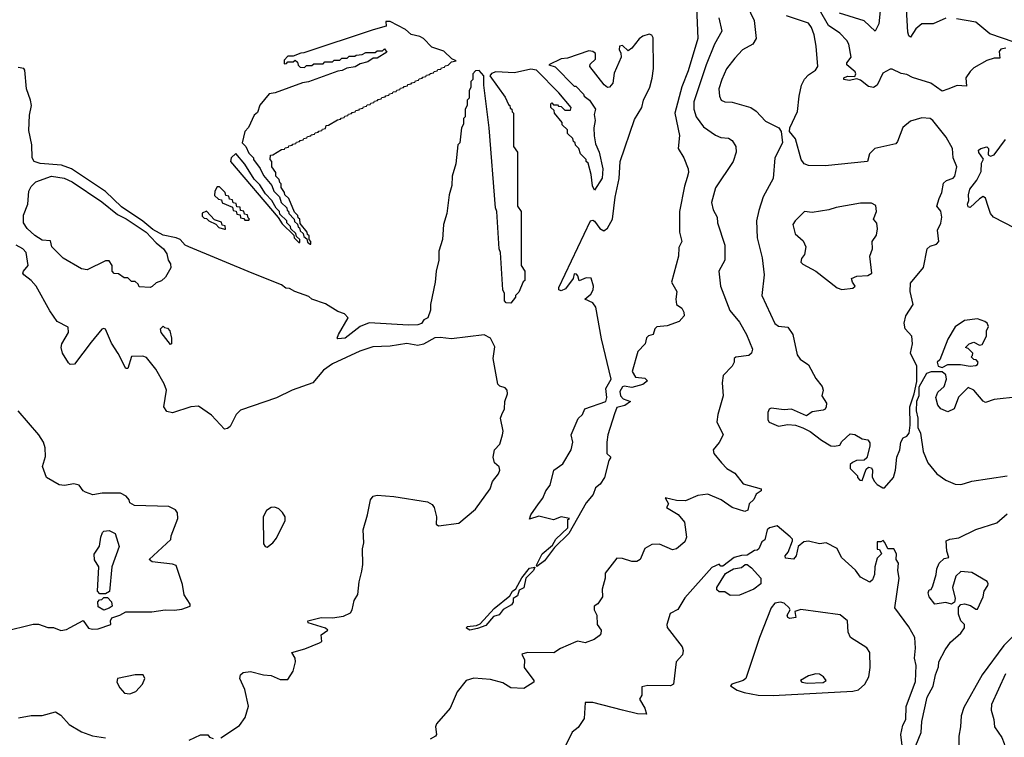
# Model space of a CAD drawing. Extents: x 1268547 to 1425625, y 515768 to 616754.
# Tile 311 of 507: x 1342503 to 1347799, y 565719 to 569577. Entities that reach past the tile are written whole.
import ezdxf

# ---------------------------------------------------------------- set-up
doc = ezdxf.new("R2010")
doc.units = 0

msp = doc.modelspace()

# ---------------------------------------------------------------- linework, layer by layer
at = {"layer": '0CON10XD'}
for points in [[(1346143, 569645), (1346150.2, 569475), (1346098, 569302), (1346065.3, 569215.3), (1346026.5, 569075), (1346052.1, 568955), (1346044.7, 568885), (1346075.6, 568835), (1346098, 568775), (1346100.5, 568755), (1346092.3, 568727.7), (1346078, 568682), (1346052.3, 568545), (1346051.4, 568435), (1346064, 568385), (1346047.8, 568352.2), (1346046, 568305), (1346008.2, 568165), (1346038.1, 568115), (1346032, 568075), (1346036.2, 568046.2), (1346065, 568026), (1346075.9, 568004.1), (1346077.5, 567985), (1346050, 567955), (1345985, 567931.2), (1345930, 567925), (1345920, 567915), (1345910, 567885), (1345885, 567876.7), (1345874.2, 567865.8), (1345866.7, 567835), (1345827, 567793), (1345796.7, 567685), (1345815.9, 567655.9), (1345865, 567650.5), (1345880.5, 567635), (1345855, 567615.9), (1345795, 567599.1), (1345755, 567607.5), (1345745, 567603.8), (1345731.2, 567578.8), (1345734.5, 567554.5), (1345749.3, 567539.3), (1345788.8, 567525), (1345757.9, 567502.1), (1345715, 567492.3), (1345701.5, 567458.5), (1345666.6, 567345), (1345660.7, 567305), (1345660.5, 567245), (1345682.9, 567225), (1345672.3, 567207.7), (1345647.7, 567115), (1345625, 567080.5), (1345599.5, 567060.5), (1345587.4, 567025), (1345550.1, 566979.9), (1345456.6, 566815), (1345379.7, 566740.3), (1345325, 566667.5), (1345285, 566637.5), (1345282.5, 566645), (1345313.9, 566706.1), (1345368, 566752), (1345387.2, 566785), (1345450.7, 566845), (1345450.5, 566889.5), (1345460, 566895), (1345415, 566904.2), (1345375, 566888.2), (1345295, 566908.5), (1345245, 566892.5), (1345252.5, 566915), (1345292.9, 566975), (1345316.9, 567005), (1345333.1, 567045), (1345355.6, 567075), (1345375.6, 567154.4), (1345425, 567189.2), (1345468.5, 567265), (1345479.1, 567305), (1345470, 567345), (1345507.1, 567432.9), (1345530.8, 567455), (1345542.5, 567485), (1345655.8, 567525), (1345662, 567545), (1345656.2, 567595), (1345683.8, 567645), (1345631.8, 567861.8), (1345602.3, 568032.3), (1345585, 568054.7), (1345542.5, 568075), (1345575, 568101.2), (1345588, 568125), (1345590, 568145), (1345577, 568187), (1345550.7, 568189.3), (1345513, 568173), (1345505, 568200), (1345498.3, 568208.3), (1345485, 568210), (1345480, 568185), (1345439.5, 568130.5), (1345415, 568120), (1345403.3, 568125), (1345402.3, 568137.7), (1345573.6, 568496.4), (1345585, 568500), (1345595, 568493.3), (1345623.8, 568455), (1345645, 568442.5), (1345665, 568456.7), (1345691.5, 568505), (1345706.7, 568623.3), (1345727.6, 568722.4), (1345732.7, 568815), (1345809.2, 569040.8), (1345849.1, 569105), (1345859.2, 569145), (1345892.9, 569215), (1345905, 569262), (1345911.5, 569315), (1345909.8, 569479.8), (1345903.8, 569493.8), (1345888.9, 569498.9), (1345855, 569488), (1345835, 569473.1), (1345795, 569424), (1345775, 569410), (1345745, 569438), (1345730, 569435), (1345727, 569417), (1345736.4, 569396.4), (1345737.5, 569375), (1345701.2, 569288.8), (1345694, 569235), (1345675, 569213.3), (1345665, 569212.5), (1345647, 569227), (1345570, 569325), (1345571.7, 569338.3), (1345600, 569365), (1345600, 569395), (1345585, 569406.7), (1345565, 569410), (1345449.7, 569370.3), (1345415, 569366.2), (1345350, 569335), (1345383, 569323), (1345485, 569220), (1345495, 569220), (1345536.4, 569176.4), (1345540, 569165), (1345567.5, 569145), (1345600, 569095), (1345592.5, 569067.5), (1345598, 569035), (1345591.2, 568995), (1345592.7, 568952.7), (1345599.4, 568909.4), (1345620, 568865), (1345640, 568775), (1345635.8, 568724.2), (1345595, 568660), (1345583.6, 568683.6), (1345577.5, 568745), (1345560, 568805), (1345550, 568815), (1345550, 568825), (1345520, 568855), (1345510, 568885), (1345491.7, 568901.7), (1345490, 568915), (1345481.7, 568921.7), (1345478.3, 568938.3), (1345450, 568965), (1345450, 568985), (1345421.7, 569011.7), (1345420, 569025), (1345380, 569075), (1345378.3, 569088.3), (1345360, 569105), (1345360, 569125), (1345365, 569130), (1345375, 569120), (1345395, 569120), (1345401.7, 569111.7), (1345415, 569110), (1345435, 569090), (1345465, 569090), (1345470, 569105), (1345403, 569183), (1345282.5, 569305), (1345251.7, 569311.7), (1345165, 569292), (1345065, 569296.2), (1345041.7, 569288.3), (1345032.5, 569275), (1345115, 569160), (1345131.7, 569121.7), (1345140, 569115), (1345141.7, 569101.7), (1345150, 569095), (1345151.7, 569081.7), (1345160, 569075), (1345160, 568895), (1345180, 568865), (1345180, 568575), (1345200, 568545), (1345200, 568255), (1345220, 568225), (1345220, 568175), (1345211.7, 568168.3), (1345187, 568113), (1345170, 568095), (1345170, 568085), (1345145, 568053.3), (1345120, 568055), (1345110, 568065), (1345110, 568105), (1345102.5, 568125), (1345090, 568325), (1345082.5, 568345), (1345070, 568545), (1345062.5, 568565), (1345027.5, 568995), (1345000, 569225), (1345000, 569275), (1344975, 569303.3), (1344955, 569302.5), (1344940, 569285), (1344940, 569255), (1344930, 569245), (1344930, 569215), (1344920, 569195), (1344920, 569155), (1344910, 569145), (1344910, 569115), (1344900, 569095), (1344900, 569055), (1344890, 569045), (1344890, 569015), (1344880, 568995), (1344870, 568915), (1344860, 568905), (1344848.3, 568801.7)], [(1346414.4, 569655), (1346452.7, 569572.7), (1346463.6, 569475), (1346445.7, 569445), (1346391.1, 569415), (1346349.2, 569370.8), (1346305, 569312.9), (1346280, 569255), (1346264, 569205), (1346266.7, 569165), (1346276, 569145), (1346295, 569135.7), (1346335, 569133.3), (1346435, 569104.3), (1346465, 569084.3), (1346515, 569032), (1346585.8, 568995.8), (1346598.8, 568975), (1346606.2, 568915), (1346564.3, 568835), (1346556.1, 568723.9), (1346501.8, 568625), (1346478, 568552), (1346466.4, 568495), (1346469.6, 568405), (1346495.8, 568295.8), (1346507.3, 568205), (1346495, 568093.3), (1346565, 567944.3), (1346585, 567929.4), (1346635, 567924), (1346661.9, 567885), (1346685.6, 567775.6), (1346701.3, 567751.3), (1346745, 567722), (1346785, 567647.5), (1346820, 567605), (1346824, 567585), (1346818, 567555), (1346842.5, 567515), (1346840, 567495), (1346835, 567482.5), (1346825, 567477.5), (1346765, 567469.2), (1346735, 567446.7), (1346655, 567483.8), (1346615, 567480), (1346545, 567488.8), (1346535, 567482.5), (1346526.7, 567465), (1346526.7, 567425), (1346535, 567413.8), (1346585, 567392.5), (1346635, 567400), (1346675, 567396.7), (1346715, 567383.3), (1346755, 567363.8), (1346815, 567316.2), (1346865, 567286.7), (1346885, 567283.8), (1346915, 567290), (1346925, 567310), (1346969.3, 567350.7), (1346995, 567347.1), (1347035, 567323.8), (1347065, 567318.8), (1347075, 567302.5), (1347076.2, 567285), (1347058.7, 567221.3), (1347045, 567208.8), (1347003.6, 567206.4), (1346983, 567197), (1346970, 567185), (1346970, 567165), (1347010, 567125), (1347010, 567115), (1347021.7, 567101.7), (1347035, 567100), (1347055, 567160), (1347068.3, 567171.7), (1347085, 567167.5), (1347090, 567155), (1347088.3, 567118.3), (1347100, 567095), (1347115, 567077.5), (1347145, 567060), (1347155, 567060)], [(1347155, 567060), (1347203.3, 567115), (1347214.3, 567155.7), (1347221.2, 567225), (1347236.7, 567265), (1347241.9, 567305), (1347255, 567328.8), (1347275, 567338.8), (1347286.5, 567355), (1347293.2, 567396.8), (1347290, 567495), (1347314.3, 567565), (1347328.1, 567631.9), (1347327.5, 567715), (1347294.5, 567785), (1347305.5, 567834.5), (1347302.3, 567875), (1347265, 567915.8), (1347260, 567945), (1347270, 567985), (1347308.1, 568045), (1347292.5, 568115), (1347295, 568160), (1347364.4, 568245), (1347383.1, 568345), (1347400.4, 568359.6), (1347435, 568370.6), (1347446.9, 568385), (1347440, 568445), (1347457.3, 568482.7), (1347462.5, 568515), (1347457.1, 568547.1), (1347436.7, 568575), (1347448, 568615), (1347462.1, 568647.9), (1347472.6, 568697.4), (1347487.1, 568712.9), (1347522.9, 568725), (1347533.1, 568735), (1347543.9, 568785), (1347524, 568835), (1347520, 568885), (1347486.7, 568945), (1347415, 569035.6), (1347400, 569045), (1347355, 569050), (1347295, 569032), (1347253.4, 568996.6), (1347225, 568922), (1347215, 568910), (1347102, 568885), (1347074, 568855), (1347063.8, 568815), (1346835, 568791.1), (1346745, 568792.5), (1346722.5, 568802.5), (1346705.8, 568825), (1346675, 568936), (1346643.3, 568975), (1346646.2, 568995), (1346687.1, 569082.9), (1346696.4, 569166.4), (1346708.9, 569225), (1346723.5, 569256.5), (1346745, 569281.2), (1346783.2, 569305), (1346795.4, 569325), (1346787.6, 569435), (1346776.3, 569496.3), (1346761.4, 569535), (1346745, 569558.2), (1346627.7, 569597.7)], [(1347806.3, 569423.7), (1347780.7, 569419.3), (1347771.2, 569405), (1347775, 569370), (1347745, 569370), (1347705, 569357.5), (1347635, 569317.5), (1347615, 569297.5), (1347591.2, 569265), (1347595, 569220), (1347545, 569222.5), (1347495, 569203.3), (1347465, 569192.5), (1347403.3, 569235), (1347305.9, 569265.9), (1347275, 569282), (1347245, 569287.5), (1347195, 569311.2), (1347185, 569311.2), (1347145, 569289.2), (1347114.2, 569225.8), (1347095, 569213.2), (1347068.5, 569218.5), (1347025, 569251.5), (1347005, 569258.6), (1346965, 569249.2), (1346936.2, 569255), (1346936, 569265), (1346955, 569273.5), (1346995, 569271.2), (1347001.1, 569285), (1346996.3, 569296.3), (1346951.1, 569335), (1346951.9, 569345), (1346975.6, 569375), (1346962.1, 569445), (1346952.7, 569465), (1346914.3, 569504.3), (1346854, 569545), (1346805, 569629.4)], [(1347131.6, 569625), (1347123.6, 569555), (1347105, 569515.7), (1347045, 569570.3), (1346912, 569612)], [(1347485, 569584.8), (1347416, 569554), (1347355, 569554.6), (1347322.3, 569527.7), (1347295, 569483.6), (1347285, 569490.6), (1347279.8, 569509.8), (1347272.9, 569635)], [(1344070, 568370), (1344070, 568385), (1344060, 568395), (1344060, 568415), (1344051.7, 568421.7), (1344050, 568435), (1344011.7, 568481.7), (1344010, 568505), (1344001.7, 568511.7), (1344000, 568525), (1343981.7, 568541.7), (1343950, 568615), (1343930, 568635), (1343928.3, 568648.3), (1343910, 568675), (1343910, 568695), (1343901.7, 568701.7), (1343898.3, 568718.3), (1343880, 568735), (1343880, 568755), (1343860, 568785), (1343860, 568815), (1343850, 568825), (1343851.7, 568848.3), (1343865, 568850), (1343911.7, 568878.3), (1343928.3, 568881.7), (1343931.7, 568888.3), (1343948.3, 568891.7), (1343951.7, 568898.3), (1343968.3, 568901.7), (1343971.7, 568908.3), (1343988.3, 568911.7), (1343991.7, 568918.3), (1344008.3, 568921.7), (1344011.7, 568928.3), (1344028.3, 568931.7), (1344031.7, 568938.3), (1344048.3, 568941.7), (1344051.7, 568948.3), (1344068.3, 568951.7), (1344071.7, 568958.3), (1344088.3, 568961.7), (1344091.7, 568968.3), (1344108.3, 568971.7), (1344111.7, 568978.3), (1344128.3, 568981.7), (1344131.7, 568988.3), (1344148.3, 568991.7), (1344151.7, 569008.3), (1344165, 569010), (1344211.7, 569038.3), (1344228.3, 569041.7), (1344231.7, 569048.3), (1344248.3, 569051.7), (1344251.7, 569058.3), (1344268.3, 569061.7), (1344271.7, 569068.3), (1344288.3, 569071.7), (1344291.7, 569078.3), (1344308.3, 569081.7), (1344311.7, 569088.3), (1344328.3, 569091.7), (1344331.7, 569098.3), (1344348.3, 569101.7), (1344351.7, 569108.3), (1344368.3, 569111.7), (1344371.7, 569118.3), (1344388.3, 569121.7), (1344391.7, 569128.3), (1344408.3, 569131.7), (1344411.7, 569138.3), (1344428.3, 569141.7), (1344431.7, 569148.3), (1344448.3, 569151.7), (1344451.7, 569158.3), (1344468.3, 569161.7), (1344471.7, 569168.3), (1344488.3, 569171.7), (1344491.7, 569178.3), (1344508.3, 569181.7), (1344511.7, 569188.3), (1344528.3, 569191.7), (1344531.7, 569198.3), (1344548.3, 569201.7), (1344551.7, 569208.3), (1344568.3, 569211.7), (1344571.7, 569218.3), (1344588.3, 569221.7), (1344591.7, 569228.3), (1344608.3, 569231.7), (1344611.7, 569238.3), (1344628.3, 569241.7), (1344631.7, 569248.3), (1344648.3, 569251.7), (1344651.7, 569258.3), (1344668.3, 569261.7), (1344671.7, 569268.3), (1344688.3, 569271.7), (1344691.7, 569278.3), (1344708.3, 569281.7), (1344711.7, 569288.3), (1344728.3, 569291.7), (1344731.7, 569298.3), (1344748.3, 569301.7), (1344751.7, 569308.3), (1344768.3, 569311.7), (1344771.7, 569318.3), (1344788.3, 569321.7), (1344791.7, 569328.3), (1344808.3, 569331.7), (1344825, 569350), (1344850, 569355), (1344826.7, 569366.7), (1344785, 569407.9), (1344719.3, 569429.3), (1344675.8, 569475), (1344655, 569486.4), (1344607.9, 569497.9), (1344577.5, 569525), (1344495, 569566.9), (1344473, 569567), (1344475, 569542.5), (1344405, 569522.5), (1344031.7, 569398.3), (1344015, 569397.5), (1343975, 569380), (1343945, 569380), (1343925, 569360), (1343925, 569340), (1343938.3, 569341.7), (1343945, 569350), (1343975, 569350), (1343985, 569360), (1343998.3, 569348.3), (1344001.7, 569331.7), (1344011.7, 569321.7), (1344035, 569320), (1344045, 569330), (1344075, 569330), (1344085, 569340), (1344135, 569340), (1344145, 569350), (1344185, 569350), (1344195, 569360), (1344225, 569360), (1344235, 569370), (1344265, 569370), (1344275, 569380), (1344305, 569380), (1344313, 569387), (1344345, 569390), (1344365, 569400), (1344415, 569400), (1344425, 569410), (1344455, 569410), (1344465, 569420), (1344478.3, 569401.7), (1344425, 569370), (1344405, 569370), (1344375, 569350), (1344335, 569340), (1344307, 569323), (1344263, 569317), (1344237, 569303), (1344215, 569300), (1344057, 569243), (1344025, 569237.5), (1343877, 569183), (1343845, 569177.5), (1343795, 569116.7), (1343781.7, 569078.3), (1343765, 569063.3), (1343733, 568997), (1343715, 568976.2), (1343700, 568915), (1343720, 568895), (1343735, 568860), (1343760, 568835), (1343760, 568825), (1343797, 568777), (1343815, 568740), (1343860, 568685), (1343870, 568655), (1343900, 568625), (1343910, 568595), (1343940, 568565), (1343941.7, 568551.7), (1343948.3, 568548.3), (1343950, 568535), (1343980, 568505), (1343981.7, 568491.7), (1343998.3, 568478.3), (1344001.7, 568461.7), (1344008.3, 568458.3), (1344011.7, 568441.7), (1344028.3, 568428.3), (1344031.7, 568411.7), (1344048.3, 568398.3), (1344051.7, 568381.7), (1344065, 568370), (1344070, 568370)], [(1346263.9, 569586.1), (1346278.8, 569515), (1346239.4, 569445), (1346195.3, 569335), (1346128.8, 569135), (1346128.7, 569095), (1346141.8, 569055), (1346180.9, 569000.9), (1346245, 568956.7), (1346275, 568944.4), (1346315, 568939.2), (1346335, 568928), (1346354.5, 568894.5), (1346357.3, 568865), (1346341.2, 568815), (1346245, 568672.5), (1346224.3, 568595), (1346233.3, 568555), (1346254.4, 568515), (1346255.7, 568485), (1346296.4, 568365), (1346295.6, 568285), (1346263.5, 568225), (1346272.7, 568145), (1346323.2, 568013.2), (1346375, 567950.8), (1346412.9, 567885), (1346444, 567806), (1346438.8, 567785), (1346425, 567771.2), (1346355, 567763.3), (1346346.7, 567755), (1346346, 567735), (1346335.5, 567714.5), (1346285.9, 567664.1), (1346280.8, 567625), (1346287.5, 567555), (1346257.7, 567455), (1346252.5, 567415), (1346287.1, 567345), (1346265, 567303.8), (1346232.5, 567265), (1346236.2, 567245), (1346278.1, 567195), (1346305.7, 567165), (1346348.7, 567138.7), (1346395, 567082.2), (1346490.8, 567055), (1346490.8, 567045), (1346463.8, 567026.2), (1346451.7, 566998.3), (1346426, 566975), (1346419.1, 566940.9), (1346403.8, 566933.8), (1346335.4, 566955.4), (1346276.2, 566995), (1346205, 567026.2), (1346151.1, 567018.9), (1346085, 566991.2), (1346035, 566992), (1345975, 567006.2), (1345992.5, 566975), (1345982.5, 566955), (1346045, 566916), (1346078.1, 566875), (1346090, 566795), (1346080.3, 566769.7), (1346035, 566733.1), (1346015, 566726.4), (1345945, 566757.3), (1345903.3, 566755), (1345865, 566734), (1345840, 566675), (1345822.5, 566665), (1345795.6, 566664.4), (1345745, 566680.6), (1345715, 566682), (1345651.7, 566601.7), (1345652.5, 566575), (1345636.7, 566515), (1345637.5, 566475), (1345613, 566437), (1345592.5, 566425), (1345593.3, 566405), (1345606.7, 566375), (1345610, 566325), (1345631.2, 566295), (1345629.2, 566275), (1345620, 566265), (1345592.5, 566245), (1345545, 566226.5), (1345505, 566235.4), (1345495, 566232.5), (1345412.8, 566197.2), (1345376.7, 566173.3), (1345234.7, 566175.3), (1345204.2, 566165.8), (1345218.8, 566135), (1345216.2, 566095), (1345268, 566025), (1345268.8, 566015), (1345215, 565981.5), (1345145, 565985.4), (1345101.1, 566011.1), (1345035, 566029.3), (1344945, 566036.7), (1344905, 566025.4), (1344856.8, 565963.2), (1344819.3, 565875), (1344745, 565790.8), (1344740.2, 565775), (1344745.5, 565735), (1344738.9, 565725)], [(1347915.1, 569435.1), (1347720.9, 569500.9), (1347645, 569563.1), (1347541.1, 569581.1)], [(1344848.3, 568801.7), (1344830, 568735), (1344827.5, 568685), (1344812.5, 568635), (1344800, 568535), (1344782.5, 568475), (1344777.5, 568395), (1344758.3, 568331.7), (1344757.5, 568285), (1344742.5, 568225), (1344737.5, 568165), (1344712.5, 568045), (1344712.5, 568015), (1344697.5, 567975), (1344676.2, 567963.8), (1344665, 567944.2), (1344645, 567937.1), (1344595, 567934), (1344382, 567948), (1344335, 567927.5), (1344253.3, 567865), (1344215, 567862), (1344211.2, 567865), (1344218, 567885), (1344270, 567975), (1344250, 567995), (1344215, 568007.5), (1344148.8, 568048.8), (1344075, 568074), (1344058, 568088), (1343982.5, 568115), (1343955, 568132), (1343935, 568134.4), (1343910.8, 568150.8), (1343754.5, 568214.5), (1343413.8, 568355), (1343393.8, 568365), (1343366, 568395), (1343344.3, 568405), (1343275, 568418.9), (1343219.2, 568449.2), (1343165, 568494.6), (1343051.5, 568571.5), (1342965, 568653.6), (1342781.8, 568775), (1342728.8, 568795), (1342613.4, 568803.4), (1342581.2, 568815), (1342570, 568835), (1342569.2, 568905), (1342552, 568982), (1342556.2, 569063.8), (1342567.6, 569115), (1342560.9, 569145), (1342540, 569205), (1342531.4, 569305), (1342525, 569314), (1342495, 569320)], [(1347855, 568456), (1347740, 568515), (1347723.8, 568535), (1347712.7, 568572.7), (1347697.7, 568617.7), (1347685.8, 568625.8), (1347665, 568614.3), (1347615, 568566.7), (1347605, 568570), (1347600, 568585), (1347608, 568605), (1347605.7, 568635), (1347614.3, 568665.7), (1347651.2, 568715), (1347675, 568760), (1347676.7, 568805), (1347686.7, 568826.7), (1347662.3, 568862.3), (1347660, 568875), (1347672.5, 568885), (1347705, 568893.3), (1347713.3, 568885), (1347711.2, 568851.2), (1347723.8, 568843.8), (1347745, 568850), (1347805, 568933.3)], [(1344010, 568380), (1344010, 568395), (1343991.7, 568411.7), (1343988.3, 568428.3), (1343961.7, 568451.7), (1343960, 568465), (1343940, 568485), (1343940, 568495), (1343901.7, 568531.7), (1343900, 568545), (1343883, 568563), (1343860, 568605), (1343825, 568640), (1343795, 568690), (1343765, 568720), (1343715, 568800), (1343665, 568857.5), (1343641.4, 568835), (1343637.5, 568815), (1343893, 568513), (1343915, 568480), (1343978.3, 568418.3), (1343980, 568405), (1344005, 568380), (1344010, 568380)], [(1343205, 568137.5), (1343145, 568140), (1343140, 568155), (1343125, 568170), (1343105, 568170), (1343085, 568190), (1343065, 568190), (1343035, 568210), (1343011.7, 568211.7), (1343000, 568225), (1343000, 568255), (1342985, 568280), (1342965, 568280), (1342867, 568233), (1342835, 568236.7), (1342736.5, 568295), (1342676.7, 568355), (1342668.3, 568388.3), (1342625, 568392.5), (1342585, 568416), (1342542.9, 568455), (1342524.3, 568485.7), (1342524.1, 568525.9), (1342547.5, 568585), (1342552.5, 568655), (1342565, 568680), (1342590, 568705), (1342675, 568736.2), (1342742.5, 568725), (1342785, 568705.5), (1342945, 568597.3), (1343029.1, 568529.1), (1343076.2, 568506.2), (1343184.4, 568435), (1343237.1, 568377.1), (1343276.7, 568345), (1343295, 568317.5), (1343301.9, 568285), (1343314.6, 568264.6), (1343316.9, 568243.1), (1343287.4, 568192.6), (1343266.7, 568173.3), (1343237.1, 568162.9), (1343215, 568142.5), (1343205, 568137.5)], [(1343735, 568500), (1343740, 568505), (1343731.7, 568511.7), (1343728.3, 568528.3), (1343711.7, 568531.7), (1343708.3, 568548.3), (1343691.7, 568551.7), (1343688.3, 568568.3), (1343671.7, 568571.7), (1343668.3, 568588.3), (1343651.7, 568591.7), (1343648.3, 568608.3), (1343631.7, 568611.7), (1343628.3, 568628.3), (1343611.7, 568631.7), (1343608.3, 568648.3), (1343578.3, 568678.3), (1343565, 568677.5), (1343552.5, 568655), (1343551.7, 568631.7), (1343571.7, 568611.7), (1343588.3, 568608.3), (1343591.7, 568591.7), (1343648.3, 568568.3), (1343651.7, 568551.7), (1343668.3, 568548.3), (1343671.7, 568531.7), (1343688.3, 568528.3), (1343691.7, 568511.7), (1343708.3, 568508.3), (1343715, 568500), (1343735, 568500)], [(1346925, 568126.7), (1346985, 568133.8), (1346997.5, 568145), (1346982.5, 568165), (1346977.5, 568185), (1347005, 568198.8), (1347065, 568201.4), (1347085.7, 568215), (1347075.7, 568305), (1347089.2, 568345), (1347087.5, 568385), (1347110.7, 568419.3), (1347117.7, 568452.3), (1347112.7, 568482.7), (1347095.8, 568505), (1347111.8, 568545), (1347107.7, 568577.7), (1347085, 568590.6), (1347025, 568590.9), (1346895, 568567.8), (1346855, 568554), (1346765, 568541.2), (1346723.9, 568546.1), (1346674.3, 568495.7), (1346662, 568475), (1346674.4, 568425), (1346717.8, 568387.8), (1346732, 568355), (1346724, 568315), (1346707.3, 568292.7), (1346705, 568273.3), (1346715, 568262), (1346784.3, 568224.3), (1346900, 568135), (1346925, 568126.7)], [(1343610, 568450), (1343608.3, 568468.3), (1343591.7, 568471.7), (1343588.3, 568488.3), (1343551.7, 568501.7), (1343508.3, 568548.3), (1343485, 568537.5), (1343485, 568520), (1343495, 568510), (1343508.3, 568508.3), (1343520, 568495), (1343558.3, 568478.3), (1343575, 568460), (1343605, 568450), (1343610, 568450)], [(1343585, 565716.7), (1343685, 565783.3), (1343716.2, 565825), (1343733.9, 565886.1), (1343713.6, 565976.4), (1343687.5, 566035), (1343690, 566055), (1343705, 566067.5), (1343745, 566072), (1343814.2, 566054.2), (1343855, 566052), (1343905, 566030), (1343945, 566030), (1343973.8, 566075), (1343985.9, 566124.1), (1343984.2, 566145), (1343967.5, 566175), (1344037.5, 566195), (1344115, 566226.7), (1344127.5, 566235), (1344125, 566270), (1344160, 566295), (1344147.5, 566305), (1344054.4, 566334.4), (1344052.5, 566345), (1344125, 566362.9), (1344185, 566360.9), (1344245, 566370), (1344282.2, 566387.8), (1344291.9, 566405), (1344302.9, 566455), (1344322.7, 566487.3), (1344328.9, 566555), (1344343, 566613), (1344348.7, 566648.7), (1344347.3, 566732.7), (1344354.2, 566765), (1344350.4, 566835), (1344374.7, 566915), (1344390, 566995), (1344404, 567016), (1344425, 567020.3), (1344515, 567013.3), (1344696.2, 566985), (1344720.9, 566970.9), (1344732.1, 566955), (1344744.7, 566905), (1344742.9, 566865), (1344755, 566856.2), (1344865, 566870.9), (1344955.3, 566944.7), (1345033.1, 567055), (1345045.4, 567094.6), (1345078.6, 567135), (1345085.8, 567155), (1345082.3, 567172.3), (1345056.2, 567195), (1345049.4, 567225), (1345056.5, 567265), (1345085.3, 567294.7), (1345100, 567345), (1345102.9, 567365), (1345090, 567435), (1345097.1, 567455), (1345110, 567485), (1345113.3, 567525), (1345126.8, 567565), (1345125.9, 567585), (1345115, 567597.3), (1345085, 567607.5), (1345075, 567617.5), (1345049, 567755), (1345058.3, 567818.3), (1345035.2, 567865), (1345002.1, 567882.1), (1344825, 567860.9), (1344765, 567869.3), (1344736.3, 567866.3), (1344675, 567833.2), (1344645, 567824.6), (1344585, 567836.2), (1344495, 567821.6), (1344402.6, 567817.4), (1344332.5, 567795), (1344185, 567727.5), (1344136.9, 567693.1), (1344080.3, 567625), (1343967.9, 567585), (1343885, 567543.5), (1343691.6, 567478.4), (1343667.5, 567455), (1343635, 567390), (1343621.2, 567378.8), (1343605, 567376.1), (1343535, 567451.6), (1343465, 567498.7), (1343424.3, 567495.7), (1343325, 567463.6), (1343295, 567470), (1343278.8, 567495), (1343292.4, 567585), (1343279.5, 567619.5), (1343235, 567697.6), (1343185, 567760.8), (1343165, 567768.5), (1343105, 567765.7), (1343085, 567702.5), (1343075, 567701.2), (1343033.2, 567783.2), (1342997.7, 567837.7), (1342965, 567912.9), (1342955, 567916.9), (1342945, 567912.9), (1342887.1, 567842.9), (1342797.5, 567725), (1342775, 567722.5), (1342765, 567732.5), (1342734.2, 567785), (1342725.8, 567815), (1342730, 567835), (1342765.6, 567895), (1342764.5, 567924.5), (1342704.4, 567955), (1342665, 568012.5), (1342592.7, 568145), (1342565.5, 568175), (1342525, 568205.6), (1342520.3, 568215), (1342524.1, 568225), (1342548.8, 568255), (1342538.5, 568325), (1342520.6, 568345), (1342485, 568365.3)], [(1347465, 567707.5), (1347495, 567723.3), (1347563.6, 567723.6), (1347615, 567713.8), (1347645, 567717.5), (1347655, 567722.5), (1347657.5, 567735), (1347648.3, 567748.3), (1347635, 567750), (1347620, 567765), (1347628.3, 567771.7), (1347630, 567785), (1347605, 567810), (1347590, 567815), (1347610, 567835), (1347635, 567842.5), (1347665, 567827.5), (1347679.3, 567830.7), (1347703.3, 567875), (1347702.5, 567905), (1347713, 567927), (1347706.7, 567945), (1347693.3, 567955), (1347655, 567968.5), (1347585, 567959.4), (1347535, 567925.8), (1347495, 567858.8), (1347451.2, 567748.8), (1347437.5, 567735), (1347442.5, 567715), (1347465, 567707.5)], [(1343315, 567830), (1343263.8, 567895), (1343260, 567915), (1343275, 567930), (1343281.7, 567921.7), (1343298.3, 567918.3), (1343310, 567905), (1343320, 567865), (1343320, 567835), (1343315, 567830)], [(1347875, 567549.3), (1347745, 567535.6), (1347698.3, 567518.3), (1347685.8, 567525.8), (1347635.5, 567585.5), (1347605, 567599.2), (1347551.8, 567548.2), (1347528.6, 567485), (1347495, 567468.6), (1347457.5, 567485), (1347440.9, 567505), (1347430.5, 567545), (1347442, 567575), (1347476.2, 567605), (1347488, 567645), (1347485, 567667.5), (1347465, 567683.3), (1347405, 567684), (1347380, 567675), (1347338.3, 567601.7), (1347338.5, 567555), (1347325.7, 567525), (1347324.3, 567474.3), (1347334.5, 567434.5), (1347334.4, 567385), (1347347.5, 567355), (1347362.9, 567255), (1347387.1, 567195), (1347435.8, 567135), (1347485, 567100.8), (1347535, 567080), (1347565, 567078)], [(1342255, 566249.2), (1342575, 566327.3), (1342605, 566327.1), (1342655, 566310), (1342685, 566310), (1342725, 566293.8), (1342755, 566298.8), (1342775, 566310), (1342845, 566346.7), (1342874, 566305), (1342895, 566299.6), (1342925, 566302.1), (1342993.3, 566325), (1342991.4, 566345), (1342998.2, 566361.8), (1343041.2, 566375), (1343075, 566393.8), (1343213.4, 566393.4), (1343285, 566404.4), (1343335, 566403.1), (1343375, 566408.6), (1343420, 566425), (1343420, 566435), (1343387.5, 566485), (1343379.7, 566539.7), (1343345, 566642.5), (1343325, 566650), (1343215, 566662.5), (1343200, 566675), (1343317, 566783), (1343318.3, 566801.7), (1343353.8, 566895), (1343351.2, 566925), (1343342, 566942), (1343305, 566960), (1343120, 566965), (1343095, 566980), (1343092.5, 566995), (1343075.9, 567015.9), (1343045, 567031.4), (1342947.7, 567032.3), (1342896.6, 567023.4), (1342857.1, 567037.1), (1342844.2, 567045), (1342822.5, 567075), (1342795, 567081.4), (1342745, 567072.7), (1342715, 567075.6), (1342648, 567115), (1342626.5, 567175), (1342641.7, 567228.3), (1342641.2, 567275), (1342632.1, 567305), (1342605.6, 567345), (1342494.8, 567474.8)], [(1347565, 567078), (1347585, 567084), (1347625, 567095.8), (1347815, 567125.4)], [(1343835, 566742), (1343865, 566764.5), (1343885, 566789.3), (1343931.8, 566885), (1343930.7, 566905), (1343917, 566927), (1343897.5, 566947.5), (1343875, 566956.6), (1343855, 566954.2), (1343831.1, 566938.9), (1343812, 566905), (1343815, 566760), (1343823.3, 566745), (1343835, 566742)], [(1347323.6, 565675), (1347351.9, 565745), (1347355.9, 565804.1), (1347383.4, 565935), (1347416.2, 565993.8), (1347428.1, 566055), (1347445, 566097.5), (1347446.7, 566125), (1347480.7, 566189.3), (1347510.1, 566229.9), (1347565, 566278.5), (1347585, 566308), (1347585, 566325.6), (1347565.4, 566345.4), (1347551.7, 566381.7), (1347551.7, 566418.3), (1347565, 566433.7), (1347585, 566436.7), (1347617.8, 566427.8), (1347645, 566407.1), (1347655, 566407.5), (1347684.7, 566475), (1347689.8, 566505), (1347710.6, 566535), (1347712.6, 566545), (1347705.9, 566555.9), (1347625, 566604.7), (1347565, 566610), (1347538.9, 566585), (1347520.5, 566525), (1347534.3, 566465), (1347530.3, 566445), (1347515, 566435.7), (1347485, 566443.5), (1347425, 566434), (1347394.5, 566475), (1347388.5, 566495), (1347395, 566512.5), (1347405, 566514), (1347415, 566533.8), (1347433.1, 566595), (1347435.8, 566625), (1347448.8, 566655), (1347475, 566680), (1347500, 566685), (1347489.3, 566719.3), (1347486.7, 566775), (1347505, 566784), (1347555, 566790.8), (1347645, 566836.5), (1347758.8, 566871.2), (1347815, 566920)], [(1347248.9, 565675), (1347242.9, 565735), (1347252.5, 565785), (1347269.2, 565815), (1347271.5, 565885), (1347320.7, 566019.3), (1347325.4, 566105), (1347315.2, 566145), (1347321.8, 566198.2), (1347317.2, 566255), (1347285, 566312.7), (1347209.5, 566415), (1347232.5, 566575), (1347226.7, 566615), (1347230, 566655), (1347217.5, 566675), (1347218.8, 566705), (1347205, 566732.5), (1347171.7, 566731.7), (1347157, 566767), (1347147, 566777), (1347135, 566770), (1347115, 566770), (1347115, 566730), (1347128.3, 566728.3), (1347137.5, 566705), (1347115, 566682.5), (1347103.3, 566635), (1347101.2, 566595), (1347090, 566565), (1347075, 566554), (1347025, 566579.2), (1346998, 566618), (1346924, 566685), (1346900, 566735), (1346840, 566765), (1346805, 566760), (1346745.8, 566774.2), (1346720.5, 566769.5), (1346690, 566745), (1346680, 566695), (1346665, 566677.5), (1346621.7, 566681.7), (1346620, 566695), (1346636.2, 566713.8), (1346660, 566775), (1346660, 566785), (1346647.3, 566797.3), (1346576.8, 566856.8), (1346536.7, 566845), (1346524.3, 566835), (1346510, 566780), (1346495, 566770), (1346478.3, 566731.7), (1346470, 566725), (1346455, 566722.5), (1346415, 566697.5), (1346385, 566696.2), (1346346.7, 566685), (1346285, 566640), (1346275, 566640), (1346265, 566650), (1346225, 566631.4), (1346080.5, 566469.5), (1346043.8, 566406.2), (1346002.5, 566385), (1345983.8, 566325), (1345985, 566310), (1346065.4, 566205.4), (1346071.5, 566185), (1346067.2, 566162.8), (1346033.3, 566125), (1346020, 566005), (1346004.4, 565995.6), (1345882.5, 565997.5), (1345850, 565990), (1345850, 565945), (1345836.2, 565925), (1345866.2, 565875), (1345875, 565843.8), (1345826.7, 565845), (1345745.2, 565864.8), (1345585, 565907), (1345544, 565906), (1345539.4, 565820.6), (1345507.7, 565772.3), (1345475, 565746), (1345435, 565665.8)], [(1342965, 566490), (1342935, 566490), (1342922.5, 566505), (1342928.8, 566635), (1342905, 566672.5), (1342904, 566704), (1342933.1, 566746.9), (1342939.2, 566795), (1342949.5, 566820.5), (1342955, 566826.7), (1342985, 566830), (1343016.2, 566815), (1343037.5, 566745), (1342998.8, 566635), (1342987, 566503), (1342965, 566490)], [(1344925, 566295.4), (1344906.5, 566305), (1344910, 566315), (1344960, 566320), (1344980.3, 566329.7), (1345055, 566410.7), (1345140, 566480), (1345154.4, 566505.6), (1345172.4, 566517.6), (1345203.3, 566576.7), (1345245, 566627.8), (1345273.3, 566633.3), (1345267.3, 566615), (1345225.3, 566574.7), (1345215, 566523.3), (1345190, 566510), (1345181.2, 566478.8), (1345156.7, 566465), (1345157.1, 566445), (1345149.2, 566430.8), (1345104.2, 566405.8), (1345082.9, 566377.1), (1345052.2, 566367.8), (1345009.8, 566320.2), (1344965, 566303.5), (1344925, 566295.4)], [(1346325, 566481.5), (1346295, 566501.4), (1346265, 566501.2), (1346252.3, 566512.3), (1346252, 566525), (1346299.5, 566600.5), (1346342.5, 566625), (1346385, 566631.2), (1346405, 566647.5), (1346415, 566647.5), (1346440, 566630), (1346490, 566575), (1346490, 566545), (1346452.3, 566515), (1346375, 566482.5), (1346325, 566481.5)], [(1342955, 566403.3), (1342925, 566420), (1342923, 566447), (1342931.7, 566458.3), (1342945, 566460), (1342955, 566470), (1342975, 566470), (1342997, 566447), (1343000, 566425), (1342985, 566413.3), (1342955, 566403.3)], [(1346555, 565944.7), (1346985, 565967.8), (1347015, 565973.9), (1347048.9, 566005), (1347070.5, 566045), (1347076.6, 566095), (1347074.9, 566175), (1347059.5, 566199.5), (1346972.2, 566255), (1346959.8, 566285), (1346954.6, 566344.6), (1346916.9, 566376.9), (1346705, 566405.4), (1346672.5, 566395), (1346676.9, 566363.1), (1346645, 566357.9), (1346635, 566362.9), (1346630.6, 566375), (1346647.8, 566405), (1346642.3, 566415), (1346615, 566440.9), (1346595, 566445.6), (1346565, 566440.8), (1346544.7, 566415.3), (1346482.8, 566255), (1346408.9, 566035), (1346395, 566024.7), (1346332.5, 566005), (1346326.2, 565995), (1346361.9, 565971.9), (1346400.1, 565960.1), (1346475, 565945.8), (1346555, 565944.7)], [(1347848.6, 566265), (1347796.8, 566213.2), (1347680, 566055), (1347580.7, 565879.3), (1347566, 565834), (1347563.5, 565775), (1347553.4, 565725), (1347554.3, 565585)], [(1343095, 565952.5), (1343127.5, 565965), (1343163.8, 566005), (1343176.2, 566035), (1343167.5, 566055), (1343124.4, 566054.4), (1343030, 566035), (1343026.2, 566015), (1343041.2, 565985), (1343067.3, 565957.3), (1343095, 565952.5)], [(1346740.9, 566010.9), (1346825, 566013.7), (1346840, 566025), (1346826, 566045), (1346805, 566059.2), (1346785, 566060), (1346745, 566048.8), (1346702.5, 566025), (1346710, 566015), (1346740.9, 566010.9)], [(1347805, 566060.6), (1347730, 565895), (1347728.9, 565865), (1347743.2, 565815), (1347745.4, 565775), (1347785, 565717.3), (1347798.6, 565685), (1347814.6, 565605)], [(1342496.8, 565823.2), (1342565, 565835.7), (1342625, 565835.7), (1342695, 565855.7), (1342725, 565837.5), (1342768.8, 565788.8), (1342835, 565749.4), (1342895, 565727.8), (1342965, 565716.4)], [(1343415, 565704), (1343475, 565733.3), (1343515, 565732.5), (1343525, 565720), (1343543.3, 565713.3)], [(1344738.9, 565725), (1344711.5, 565708.5)]]:
    msp.add_lwpolyline(points, dxfattribs=at)

doc.saveas('drawing.dxf')
